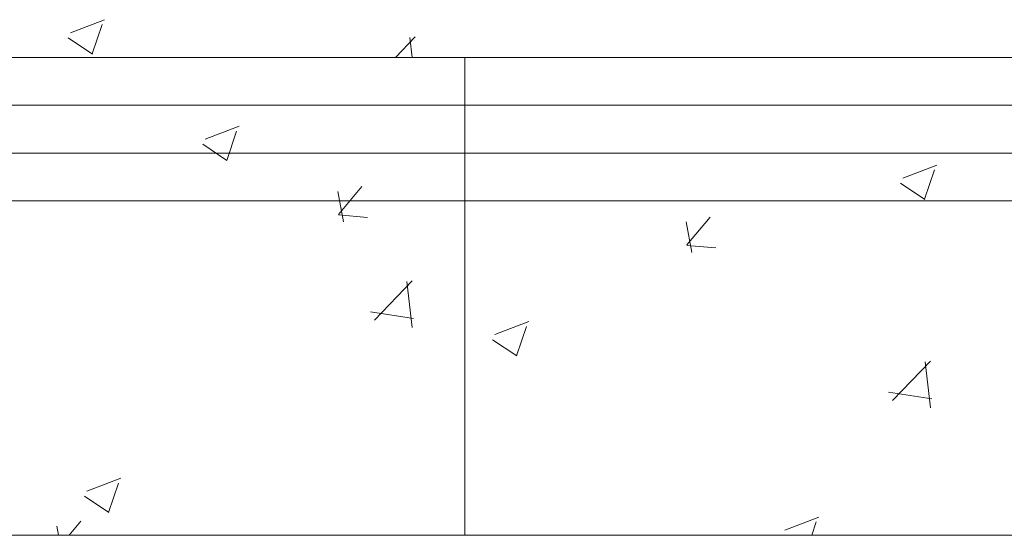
# Model space of a CAD drawing. Header units: feet. Extents: x 8 to 127, y 6 to 90.
# Tile 332 of 538: x 47.732 to 48.247, y 49.85 to 50.12. Entities that reach past the tile are written whole.
import ezdxf

# ---------------------------------------------------------------- set-up
doc = ezdxf.new("R2010")
doc.units = ezdxf.units.FT
doc.header["$MEASUREMENT"] = 0
for name, color, linetype in [('ESQUADRIAS', 252, 'Continuous'), ('MOBILIÁRIO2', 250, 'Continuous'), ('NO ESPESSURA', 250, 'Continuous')]:
    doc.layers.add(name, color=color, linetype=linetype)

msp = doc.modelspace()

# ---------------------------------------------------------------- linework, layer by layer
at = {"layer": 'ESQUADRIAS', "lineweight": 5}
for p, q in [((49.04022, 50.10004), (47.54022, 50.10004)), ((49.04022, 50.07504), (47.54022, 50.07504)), ((49.04022, 50.05004), (47.54022, 50.05004)), ((49.04022, 50.02504), (47.54022, 50.02504))]:
    msp.add_line(p, q, dxfattribs=at)
at = {"layer": 'MOBILIÁRIO2', "lineweight": 5}
for p, q in [((49.04022, 50.10004), (47.54022, 50.10004)), ((47.96522, 50.10004), (47.96522, 49.85004)), ((47.54022, 49.85004), (49.04022, 49.85004))]:
    msp.add_line(p, q, dxfattribs=at)
at = {"layer": 'NO ESPESSURA', "linetype": 'Continuous', "lineweight": 5}
for p, q in [((47.75904, 50.11302), (47.77683, 50.11985)), ((47.77035, 50.1019), (47.7755, 50.11725)), ((47.75783, 50.11036), (47.77047, 50.10184)), ((47.92895, 50.10004), (47.93933, 50.11086)), ((47.93776, 50.10004), (47.93654, 50.11053)), ((47.82935, 50.05732), (47.84714, 50.06415)), ((47.84067, 50.04621), (47.84582, 50.06156)), ((47.82815, 50.05467), (47.84078, 50.04615)), ((48.19438, 50.03698), (48.21217, 50.04381)), ((48.2057, 50.02587), (48.21085, 50.04122)), ((48.19318, 50.03433), (48.20582, 50.02581)), ((47.90177, 50.01405), (47.89883, 50.02997)), ((47.89914, 50.01791), (47.91138, 50.03251)), ((47.89912, 50.01769), (47.9143, 50.01637)), ((48.08395, 49.99811), (48.08101, 50.01403)), ((48.08132, 50.00197), (48.09357, 50.01657)), ((48.08131, 50.00175), (48.09649, 50.00043)), ((47.91791, 49.96264), (47.93769, 49.98326)), ((47.93772, 49.95881), (47.93492, 49.98294)), ((47.91586, 49.96699), (47.93845, 49.96349)), ((47.98097, 49.95506), (47.99875, 49.96189)), ((47.99228, 49.94395), (47.99743, 49.9593)), ((47.97976, 49.95241), (47.9924, 49.94389)), ((48.18899, 49.9206), (48.20877, 49.94122)), ((48.2088, 49.91677), (48.20599, 49.94089)), ((48.18694, 49.92495), (48.20953, 49.92145)), ((47.76755, 49.87314), (47.78533, 49.87996)), ((47.77887, 49.86202), (47.78402, 49.87737)), ((47.76635, 49.87048), (47.77898, 49.86196)), ((48.13258, 49.85279), (48.15037, 49.85962)), ((47.75277, 49.85004), (47.75189, 49.85485)), ((47.75828, 49.85004), (47.76444, 49.85739)), ((48.1467, 49.85004), (48.14905, 49.85703)), ((48.13138, 49.85014), (48.13152, 49.85004))]:
    msp.add_line(p, q, dxfattribs=at)

doc.saveas('drawing.dxf')
